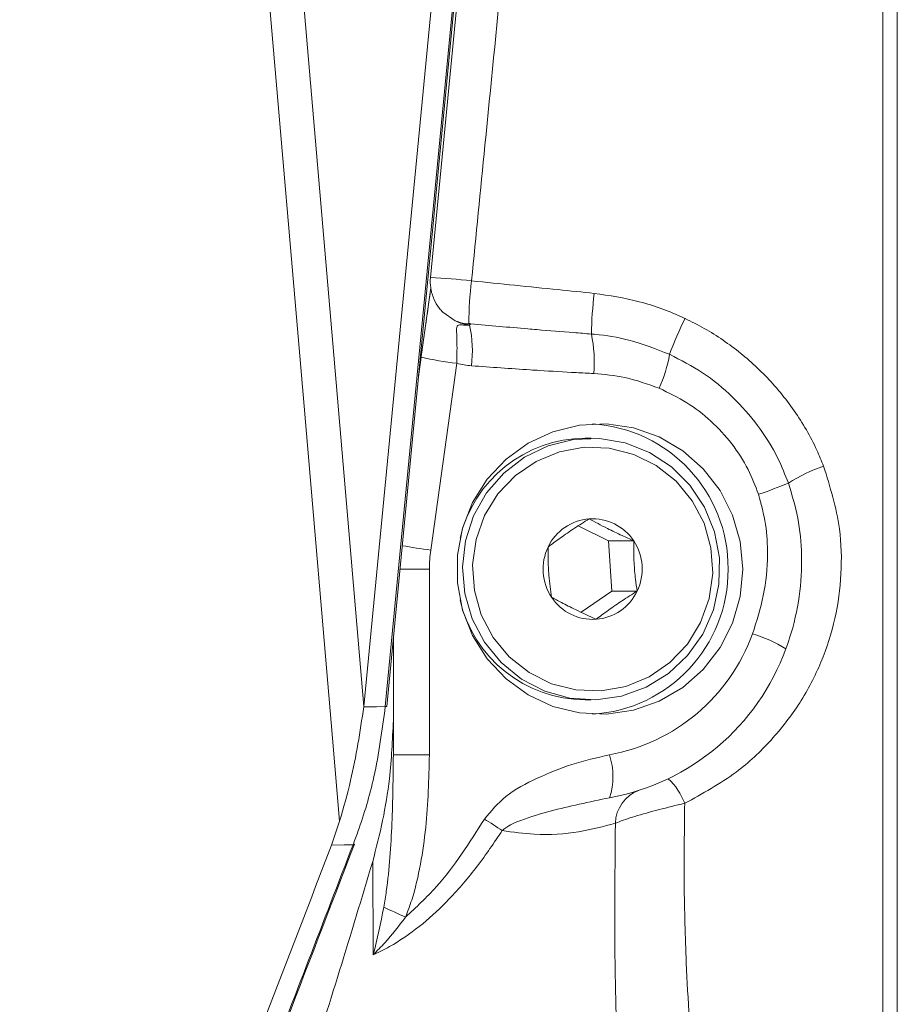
# Model space of a CAD drawing. Header units: millimetres. Extents: x 0 to 8410, y 0 to 5940.
# Tile 303 of 316: x 7404 to 7464, y 3581 to 3648. Entities that reach past the tile are written whole.
import ezdxf

# ---------------------------------------------------------------- set-up
doc = ezdxf.new("R2010")
doc.units = ezdxf.units.MM
doc.header["$LTSCALE"] = 10

msp = doc.modelspace()

# ---------------------------------------------------------------- linework, layer by layer
at = {"color": 7, "linetype": 'Continuous', "lineweight": 0}
for p, q in [((7464.117262, 3743.074718), (7464.117262, 3632.57474)), ((7436.63537, 3697.212282), (7427.382249, 3601.114932)), ((7428.958363, 3601.126614), (7438.212107, 3697.230521)), ((7436.231981, 3674.879733), (7431.97273, 3630.645696)), ((7463.11726, 3674.866262), (7463.11726, 3521.108332)), ((7464.117262, 3632.57474), (7464.117262, 3522.074762)), ((7431.990313, 3629.925314), (7431.150998, 3623.898092)), ((7432.822253, 3628.252331), (7433.676909, 3627.663556)), ((7443.034018, 3619.574729), (7442.617263, 3619.574729)), ((7444.228838, 3612.513605), (7442.139934, 3613.546553)), ((7444.228838, 3612.513605), (7445.965315, 3612.513605)), ((7444.468821, 3609.058085), (7444.228838, 3612.513605)), ((7442.345101, 3607.601586), (7444.468821, 3609.058085)), ((7444.468821, 3609.058085), (7446.205298, 3609.058085)), ((7429.417263, 3605.892483), (7429.417263, 3600.149933)), ((7427.382249, 3601.114932), (7427.379868, 3601.088706)), ((7442.617263, 3601.574722), (7443.034018, 3601.574722)), ((7429.417263, 3600.149933), (7429.417263, 3597.791854)), ((7425.16081, 3591.576162), (7425.717103, 3593.218032))]:
    msp.add_line(p, q, dxfattribs=at)
at = {"color": 8, "linetype": 'Continuous', "lineweight": 0}
for p, q in [((7428.862265, 3601.113978), (7438.116009, 3697.217766)), ((7434.748012, 3627.451125), (7434.66718, 3627.352658)), ((7431.141804, 3623.802486), (7431.330103, 3625.152531)), ((7433.780405, 3624.738279), (7431.986864, 3611.879412)), ((7429.868112, 3610.574785), (7431.896317, 3610.574785)), ((7431.896317, 3610.574785), (7431.896317, 3597.791854)), ((7429.417263, 3597.791854), (7431.896317, 3597.791854)), ((7428.018062, 3584.029737), (7427.993617, 3590.441409))]:
    msp.add_line(p, q, dxfattribs=at)
at = {"color": 8, "linetype": 'Continuous', "lineweight": 0, "flags": 128}
for points in [[(7425.717103, 3593.218032), (7425.226404, 3598.932448), (7423.264197, 3621.790829), (7420.818756, 3650.294367)], [(7423.149317, 3650.484148), (7425.239745, 3626.096669), (7427.382249, 3601.114932)], [(7427.379868, 3601.088706), (7428.245763, 3601.103488), (7428.862265, 3601.113978)], [(7426.643345, 3591.601435), (7426.026846, 3591.590944), (7425.16081, 3591.576162)]]:
    msp.add_lwpolyline(points, dxfattribs=at)
at = {"color": 7, "linetype": 'Continuous', "lineweight": 0, "flags": 128}
for points in [[(7453.475903, 3610.574785), (7453.297938, 3608.682218), (7452.770467, 3606.858078), (7451.912555, 3605.168405), (7450.755219, 3603.673998), (7449.340272, 3602.428976), (7447.718869, 3601.478401), (7445.949602, 3600.856605), (7444.096419, 3600.586119), (7442.226301, 3600.676599), (7440.406839, 3601.124707), (7438.703786, 3601.914469), (7437.178711, 3603.017274), (7435.886714, 3604.393187), (7434.874508, 3605.992499), (7434.178668, 3607.757393), (7433.824341, 3609.62421), (7433.824341, 3611.52536), (7434.178668, 3613.392058), (7434.874508, 3615.157071), (7435.886714, 3616.756383), (7437.178711, 3618.132296), (7438.703786, 3619.234982), (7440.406839, 3620.024744), (7442.226301, 3620.472971), (7444.096419, 3620.563451), (7445.949602, 3620.292846), (7447.718869, 3619.67105), (7449.340272, 3618.720475), (7450.755219, 3617.475572), (7451.912555, 3615.981165), (7452.770467, 3614.291373), (7453.297938, 3612.467233), (7453.475903, 3610.574785)], [(7435.68896, 3605.537597), (7434.840749, 3607.142034), (7434.32797, 3608.887139), (7434.17162, 3610.701147), (7434.378098, 3612.510148), (7434.938948, 3614.239755), (7435.831214, 3615.819398), (7437.01836, 3617.184344), (7438.451785, 3618.278685), (7440.072815, 3619.057599), (7441.815074, 3619.489256), (7443.607236, 3619.555894), (7445.37593, 3619.25489), (7447.048741, 3618.598524), (7448.557193, 3617.613617), (7449.839528, 3616.340581), (7450.843248, 3614.83151), (7451.527248, 3613.148156), (7451.863538, 3611.359421), (7451.838347, 3609.538499), (7451.452705, 3607.760135), (7450.722399, 3606.096927), (7449.677336, 3604.617062), (7448.36029, 3603.3811), (7446.825187, 3602.439586), (7445.134866, 3601.83126), (7443.358543, 3601.580802), (7441.568936, 3601.698581), (7439.839306, 3602.179709), (7438.240471, 3603.004638), (7436.837877, 3604.139391), (7435.68896, 3605.537597)], [(7436.282824, 3605.873409), (7437.39524, 3604.528848), (7438.758652, 3603.448573), (7440.313476, 3602.679673), (7441.991749, 3602.255765), (7443.720135, 3602.195564), (7445.423077, 3602.501574), (7447.026166, 3603.160325), (7448.459338, 3604.143205), (7449.659939, 3605.407062), (7450.575519, 3606.89694), (7451.166044, 3608.547393), (7451.405722, 3610.286537), (7451.284061, 3612.038317), (7450.806397, 3613.726083), (7449.993591, 3615.276042), (7448.881175, 3616.620603), (7447.517756, 3617.700997), (7445.962939, 3618.469897), (7444.284658, 3618.893686), (7442.55628, 3618.954006), (7440.85333, 3618.647996), (7439.250241, 3617.989245), (7437.817077, 3617.006365), (7436.616468, 3615.742389), (7435.700896, 3614.25263), (7435.110363, 3612.602058), (7434.870693, 3610.862914), (7434.992346, 3609.111253), (7435.470018, 3607.423487), (7436.282824, 3605.873409)], [(7426.745947, 3591.642681), (7426.745343, 3591.641012), (7426.72741, 3591.62027), (7426.692988, 3591.606918), (7426.643345, 3591.601435)]]:
    msp.add_lwpolyline(points, dxfattribs=at)
at = {"color": 7, "linetype": 'Continuous', "lineweight": 0}
for centre, radius, start, end in [((7434.958919, 3630.358216), 3, 174.5, 188.29586667), ((7434.958919, 3630.358216), 3, 188.29586667, 188.94606276), ((7442.531639, 3610.645187), 9.933947, 359.59394191, 86.58982394), ((7442.663287, 3610.684807), 8.890041, 90.2966255, 166.87907156), ((7443.153229, 3610.627858), 3.411989, 94.28616772, 154.59805513), ((7443.131903, 3610.643347), 3.39501, 33.42771469, 93.9467966), ((7443.235216, 3610.575136), 3.508687, 154.39466363, 213.55087468), ((7443.041235, 3610.574437), 3.508649, 334.39431532, 33.55122299), ((7442.531565, 3610.504333), 9.93402, 273.41057442, 0.40634213), ((7443.144092, 3610.505388), 3.394205, 213.41978324, 273.95483866), ((7443.123474, 3610.52128), 3.411537, 274.28188167, 334.60248204), ((7442.66571, 3610.467645), 8.893055, 193.13546965, 269.68786414), ((7441.417261, 3610.574759), 16, 280.41446049, 339.95195956), ((7428.893385, 3601.249046), 0.138606, 257.02564677, 297.95641587)]:
    msp.add_arc(centre, radius, start, end, dxfattribs=at)
at = {"color": 8, "linetype": 'Continuous', "lineweight": 0}
for centre, radius, start, end in [((7429.31883, 3580.630127), 50.085929, 83.7150373, 86.9626498), ((7458.492733, 3627.418565), 23.879571, 172.79139852, 179.82348364), ((7471.916705, 3626.136252), 28.873007, 173.20857581, 178.7776135), ((7435.111499, 3630.500458), 3.179003, 243.17477046, 261.96564992), ((7473.15853, 3616.060559), 26.416437, 153.56792278, 159.40030693), ((7426.362805, 3625.578302), 8.491819, 353.16583712, 12.06075895), ((7434.034868, 3624.830916), 9.217851, 355.0380968, 12.03041664), ((7436.547627, 3648.560294), 23.9822, 257.43434454, 263.37408134), ((7438.230086, 3627.168972), 10.361093, 336.37212975, 349.91599735), ((7435.220259, 3630.201633), 5.649904, 255.23555512, 265.67611122), ((7462.842431, 3606.653433), 11.644121, 109.03896394, 122.32060141), ((7446.601591, 3640.184812), 25.721237, 288.00872186, 292.91569107), ((7441.465985, 3679.186459), 67.971261, 260.30824968, 261.98352856), ((7441.340277, 3610.574787), 9.44396, 172.05955269, 180.00001439), ((7441.938206, 3610.574759), 13, 280.41446049, 339.95195956), ((7451.282145, 3596.631009), 9.911375, 58.5886289, 73.17807339), ((7439.894183, 3596.281722), 4.645292, 341.89721197, 18.93208198), ((7445.331683, 3592.894675), 4.429265, 20.61434617, 47.27384157), ((7447.203734, 3593.006615), 2.499127, 110.63294846, 178.34220333), ((7422.758184, 3572.07916), 24.905271, 55.36891127, 58.73786872), ((7442.089178, 3614.536167), 30.313107, 243.91933631, 247.02949225)]:
    msp.add_arc(centre, radius, start, end, dxfattribs=at)
for points, knots in [([(7438.625167, 3669.100824), (7438.438039, 3667.20742), (7437.876275, 3661.523348), (7436.909224, 3651.738402), (7435.815714, 3640.673735), (7435.109546, 3633.528009), (7434.801909, 3630.415026)], [0, 0, 0, 0, 0.151765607, 0.455606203, 0.762838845, 1, 1, 1, 1]), ([(7434.801909, 3630.415026), (7436.788593, 3630.21164), (7439.603423, 3629.923473), (7442.418171, 3629.635394), (7443.246293, 3629.550639)], [0, 0, 0, 0, 0.705791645, 1, 1, 1, 1]), ([(7443.246293, 3629.550639), (7444.288987, 3629.394632), (7446.40323, 3629.0783), (7448.453594, 3628.308578), (7449.468384, 3627.835883), (7449.503596, 3627.819482)], [0, 0, 0, 0, 0.4843517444, 0.9821077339, 1, 1, 1, 1]), ([(7434.748012, 3627.451125), (7436.054341, 3627.335347), (7437.571912, 3627.200847), (7439.935166, 3627.0019), (7441.39606, 3626.882128), (7442.645917, 3626.78396), (7443.050268, 3626.752201)], [0, 0, 0, 0, 0.472203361, 0.548561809, 0.853951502, 1, 1, 1, 1]), ([(7449.503596, 3627.819482), (7449.722761, 3627.713388), (7450.853339, 3627.1661), (7452.780222, 3625.947958), (7455.104559, 3623.924363), (7457.079853, 3621.518882), (7458.345493, 3619.361499), (7458.892325, 3618.029905), (7459.04399, 3617.660585)], [0, 0, 0, 0, 0.051076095, 0.263479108, 0.475896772, 0.695796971, 0.915628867, 1, 1, 1, 1]), ([(7434.66718, 3627.352658), (7434.523272, 3627.358002), (7434.272239, 3627.367323), (7433.98985, 3627.389763), (7433.863346, 3627.35122), (7433.789165, 3627.268986), (7433.760639, 3627.059807), (7433.788138, 3626.567592), (7433.805568, 3625.764401), (7433.788793, 3625.080318), (7433.780405, 3624.738279)], [0, 0, 0, 0, 0.110876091, 0.193412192, 0.243080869, 0.272929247, 0.358946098, 0.511739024, 0.755871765, 1, 1, 1, 1]), ([(7443.050268, 3626.752201), (7443.131821, 3626.745038), (7443.996839, 3626.669066), (7445.845683, 3626.369897), (7447.50544, 3625.718261), (7448.431122, 3625.35483)], [0, 0, 0, 0, 0.044011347, 0.466824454, 1, 1, 1, 1]), ([(7448.431122, 3625.35483), (7449.202747, 3624.957152), (7450.768285, 3624.150309), (7452.809028, 3622.469571), (7454.565385, 3620.477985), (7455.834344, 3618.457703), (7456.390655, 3617.061265), (7456.616829, 3616.493526)], [0, 0, 0, 0, 0.209965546, 0.425995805, 0.635949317, 0.851990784, 1, 1, 1, 1]), ([(7443.218174, 3624.033633), (7442.814101, 3624.054621), (7441.565252, 3624.119489), (7440.105756, 3624.205725), (7437.70147, 3624.356929), (7436.142413, 3624.47002), (7434.794287, 3624.56781)], [0, 0, 0, 0, 0.143807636, 0.444458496, 0.519620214, 1, 1, 1, 1]), ([(7447.722587, 3623.016301), (7446.94298, 3623.299085), (7445.482164, 3623.82896), (7443.93817, 3623.968543), (7443.218174, 3624.033633)], [0, 0, 0, 0, 0.533679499, 1, 1, 1, 1]), ([(7454.553614, 3615.723673), (7454.332887, 3616.30212), (7453.863923, 3617.531101), (7452.750006, 3619.24201), (7451.321807, 3620.791026), (7449.635838, 3622.101947), (7448.3665, 3622.708571), (7447.722587, 3623.016301)], [0, 0, 0, 0, 0.179156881, 0.380640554, 0.588699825, 0.79135467, 1, 1, 1, 1]), ([(7459.04399, 3617.660585), (7459.483563, 3616.235446), (7460.231596, 3613.810249), (7460.31611, 3610.238997), (7459.905808, 3607.137771), (7458.940378, 3604.138837), (7457.464812, 3601.301982), (7455.487281, 3598.753334), (7452.884641, 3596.311732), (7450.698678, 3595.119969), (7449.477348, 3594.454113)], [0, 0, 0, 0, 0.160320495, 0.272821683, 0.385335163, 0.500450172, 0.6155747, 0.733281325, 0.850980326, 1, 1, 1, 1]), ([(7456.616829, 3616.493526), (7456.858685, 3615.697209), (7457.34855, 3614.084313), (7457.596945, 3611.44636), (7457.4327, 3608.66218), (7456.944808, 3606.51128), (7456.534812, 3605.338827), (7456.447746, 3605.089846)], [0, 0, 0, 0, 0.214359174, 0.434172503, 0.679604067, 0.93196124, 1, 1, 1, 1]), ([(7454.150478, 3606.118265), (7454.427913, 3606.99113), (7454.99086, 3608.762274), (7455.236781, 3611.318927), (7455.109845, 3613.676038), (7454.740655, 3615.035126), (7454.553614, 3615.723673)], [0, 0, 0, 0, 0.280454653, 0.569075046, 0.781682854, 1, 1, 1, 1]), ([(7428.762443, 3587.309662), (7428.820327, 3587.671361), (7429.12641, 3589.583958), (7429.357547, 3593.088627), (7429.397325, 3596.221543), (7429.417263, 3597.791854)], [0, 0, 0, 0, 0.1042017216, 0.5509990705, 1, 1, 1, 1]), ([(7431.896317, 3597.791854), (7431.854502, 3596.121267), (7431.791371, 3593.599034), (7431.314111, 3590.262178), (7430.848527, 3588.193732), (7430.404572, 3587.013121), (7430.259268, 3586.626712)], [0, 0, 0, 0, 0.441194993, 0.666111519, 0.890719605, 1, 1, 1, 1]), ([(7435.682881, 3593.368235), (7436.147775, 3593.91694), (7437.160119, 3595.111788), (7439.338685, 3596.21741), (7441.7184, 3597.203434), (7443.421548, 3597.59144), (7444.288182, 3597.788873)], [0, 0, 0, 0, 0.215428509, 0.469112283, 0.729861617, 1, 1, 1, 1]), ([(7444.309536, 3594.838324), (7443.611101, 3594.692892), (7441.576668, 3594.269268), (7439.162875, 3593.677495), (7437.353799, 3592.957105), (7436.973843, 3592.62613), (7436.911608, 3592.571917)], [0, 0, 0, 0, 0.2805594, 0.817226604, 0.970062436, 1, 1, 1, 1]), ([(7449.477348, 3594.454113), (7448.880476, 3594.310984), (7447.656022, 3594.017361), (7446.031128, 3593.562618), (7445.116054, 3593.249552), (7444.752557, 3593.098416), (7444.705653, 3593.078914)], [0, 0, 0, 0, 0.317559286, 0.651457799, 0.955026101, 1, 1, 1, 1]), ([(7449.477348, 3594.454113), (7449.452829, 3592.599449), (7449.403695, 3588.882865), (7449.589513, 3582.665747), (7450.017413, 3575.864858), (7450.658973, 3568.589896), (7451.336643, 3561.605299), (7451.604838, 3557.267091), (7451.738927, 3555.09812)], [0, 0, 0, 0, 0.127376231, 0.255250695, 0.439212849, 0.623200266, 0.811611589, 1, 1, 1, 1]), ([(7430.259268, 3586.626712), (7430.982271, 3587.298394), (7433.104289, 3589.269785), (7434.658327, 3591.739795), (7435.682881, 3593.368235)], [0, 0, 0, 0, 0.340715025, 1, 1, 1, 1]), ([(7444.705653, 3593.078914), (7443.89241, 3592.861208), (7442.24588, 3592.420429), (7439.519192, 3592.222454), (7437.655304, 3592.472249), (7436.911608, 3592.571917)], [0, 0, 0, 0, 0.3696977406, 0.7485076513, 1, 1, 1, 1]), ([(7446.17373, 3551.662865), (7446.090817, 3553.985359), (7445.924981, 3558.6306), (7445.443475, 3566.076867), (7444.994505, 3573.858993), (7444.607352, 3582.822073), (7444.670027, 3589.361637), (7444.705653, 3593.078914)], [0, 0, 0, 0, 0.186006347, 0.372032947, 0.561352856, 0.75066028, 1, 1, 1, 1]), ([(7436.911608, 3592.571917), (7436.352528, 3591.744557), (7435.234825, 3590.090513), (7433.397913, 3587.943379), (7431.471954, 3586.125206), (7429.785171, 3584.922506), (7428.59612, 3584.287094), (7428.117451, 3584.073986), (7428.018062, 3584.029737)], [0, 0, 0, 0, 0.238850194, 0.477504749, 0.675761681, 0.873701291, 0.97377586, 1, 1, 1, 1]), ([(7405.1878, 3536.017361), (7408.255583, 3543.942376), (7413.373612, 3557.163795), (7420.522109, 3575.693915), (7424.602934, 3586.298931), (7426.643345, 3591.601435)], [0, 0, 0, 0, 0.427967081, 0.713983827, 1, 1, 1, 1]), ([(7428.018062, 3584.029737), (7428.019379, 3584.034426), (7428.320171, 3585.105466), (7428.541792, 3586.209981), (7428.762443, 3587.309662)], [0, 0, 0, 0, 0.004377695, 1, 1, 1, 1]), ([(7430.259268, 3586.626712), (7429.800226, 3586.021583), (7429.226277, 3585.264977), (7428.437406, 3584.438667), (7428.163498, 3584.166772), (7428.021309, 3584.032796), (7428.018062, 3584.029737)], [0, 0, 0, 0, 0.663614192, 0.829730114, 0.996112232, 1, 1, 1, 1])]:
    msp.add_open_spline(points, degree=3, knots=knots, dxfattribs=at)
at = {"color": 7, "linetype": 'Continuous', "lineweight": 0}
for points, knots in [([(7431.330103, 3625.152531), (7431.422412, 3625.813528), (7431.606944, 3627.134908), (7431.841352, 3628.80376), (7431.947473, 3629.553139), (7431.995417, 3629.891697)], [0, 0, 0, 0, 0.3543073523, 0.7082862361, 1, 1, 1, 1]), ([(7431.995417, 3629.891697), (7431.99726, 3629.878183), (7432.000965, 3629.851008), (7432.056807, 3629.566287), (7432.222308, 3629.086961), (7432.484771, 3628.620105), (7432.742675, 3628.339051), (7432.822253, 3628.252331)], [0, 0, 0, 0, 0.207617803, 0.41748075, 0.595258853, 0.875114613, 1, 1, 1, 1]), ([(7433.676909, 3627.663556), (7433.899498, 3627.582361), (7434.184431, 3627.478425), (7434.508465, 3627.445533), (7434.61043, 3627.443662), (7434.655858, 3627.447453), (7434.676044, 3627.45204), (7434.683309, 3627.458048), (7434.680105, 3627.4651), (7434.662768, 3627.475052), (7434.63739, 3627.484163), (7434.617966, 3627.490583), (7434.613275, 3627.492133)], [0, 0, 0, 0, 0.575166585, 0.736262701, 0.816968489, 0.847454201, 0.87821956, 0.897354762, 0.916560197, 0.941418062, 0.985854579, 1, 1, 1, 1]), ([(7434.613275, 3627.492133), (7434.655267, 3627.479232), (7434.700179, 3627.465434), (7434.745091, 3627.451999), (7434.748012, 3627.451125)], [0, 0, 0, 0, 0.934970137, 1, 1, 1, 1]), ([(7440.071109, 3612.091485), (7440.201413, 3612.190726), (7440.599315, 3612.493775), (7441.370826, 3613.047775), (7442.231099, 3613.613893), (7442.722614, 3613.920691), (7442.898224, 3614.030305)], [0, 0, 0, 0, 0.162869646, 0.497346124, 0.820409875, 1, 1, 1, 1]), ([(7442.898224, 3614.030305), (7443.301626, 3613.813137), (7443.991862, 3613.441555), (7445.111201, 3612.901596), (7445.702985, 3612.632771), (7445.965315, 3612.513605)], [0, 0, 0, 0, 0.439134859, 0.751375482, 1, 1, 1, 1]), ([(7440.311092, 3608.635965), (7440.241057, 3609.130655), (7440.12122, 3609.977115), (7440.062906, 3611.207578), (7440.068589, 3611.820009), (7440.071109, 3612.091485)], [0, 0, 0, 0, 0.439121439, 0.75137632, 1, 1, 1, 1]), ([(7445.965315, 3612.513605), (7445.963992, 3612.018875), (7445.961729, 3611.172409), (7446.074324, 3609.941957), (7446.165071, 3609.329561), (7446.205298, 3609.058085)], [0, 0, 0, 0, 0.4391538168, 0.7513761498, 1, 1, 1, 1]), ([(7443.378191, 3607.119265), (7442.903412, 3607.336365), (7442.091025, 3607.70784), (7441.026057, 3608.247997), (7440.530682, 3608.516807), (7440.311092, 3608.635965)], [0, 0, 0, 0, 0.439121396, 0.75137419, 1, 1, 1, 1]), ([(7446.205298, 3609.058085), (7446.029691, 3608.948471), (7445.53818, 3608.641671), (7444.677908, 3608.075553), (7443.906389, 3607.52156), (7443.508492, 3607.218507), (7443.378191, 3607.119265)], [0, 0, 0, 0, 0.1795887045, 0.5026529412, 0.8371315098, 1, 1, 1, 1]), ([(7427.379868, 3601.088706), (7427.119631, 3599.382426), (7426.708868, 3596.689207), (7425.983073, 3594.148926), (7425.717103, 3593.218032)], [0, 0, 0, 0, 0.633546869, 1, 1, 1, 1]), ([(7426.643345, 3591.601435), (7426.755919, 3591.902591), (7427.319756, 3593.410951), (7428.246649, 3596.535184), (7428.643196, 3599.484595), (7428.862265, 3601.113978)], [0, 0, 0, 0, 0.100436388, 0.503041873, 1, 1, 1, 1]), ([(7429.417263, 3600.149933), (7429.353387, 3598.812284), (7429.242811, 3596.496674), (7428.716779, 3593.24953), (7428.235374, 3591.380178), (7427.993617, 3590.441409)], [0, 0, 0, 0, 0.405080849, 0.7012375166, 1, 1, 1, 1]), ([(7425.16081, 3591.576162), (7423.700601, 3587.780806), (7420.200363, 3578.68303), (7413.048998, 3560.133496), (7407.342258, 3545.389016), (7403.685409, 3535.940829)], [0, 0, 0, 0, 0.204525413, 0.490263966, 1, 1, 1, 1]), ([(7405.289273, 3536.057654), (7405.774668, 3537.309829), (7412.950965, 3555.822522), (7420.085718, 3574.361115), (7426.737885, 3591.64578)], [0, 0, 0, 0, 0.0676387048, 1, 1, 1, 1]), ([(7427.993617, 3590.441409), (7426.486618, 3585.436691), (7423.469427, 3575.416654), (7419.891934, 3565.698069), (7418.101295, 3560.833636)], [0, 0, 0, 0, 0.499471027, 1, 1, 1, 1])]:
    msp.add_open_spline(points, degree=3, knots=knots, dxfattribs=at)

doc.saveas('drawing.dxf')
